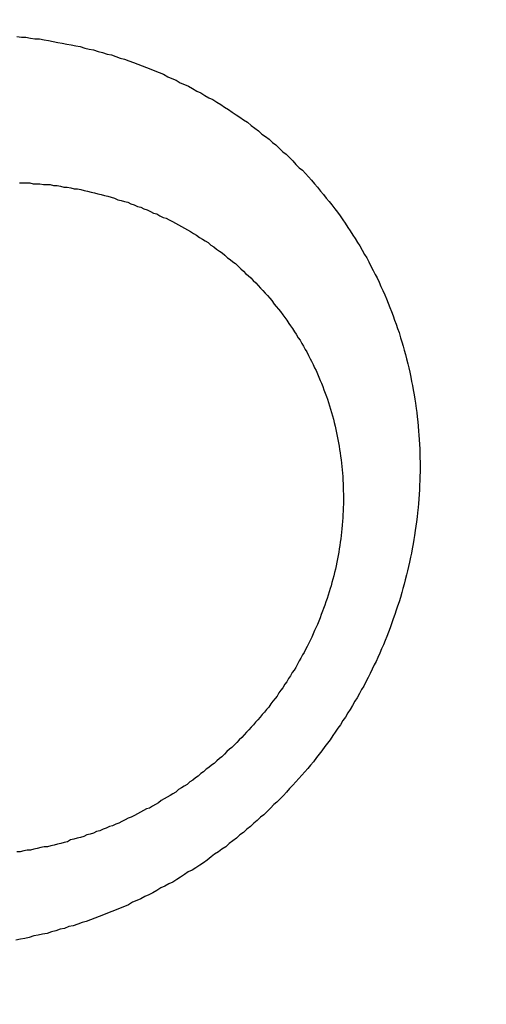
# Model space of a CAD drawing. Header units: millimetres. Extents: x -604189 to 881711, y -381903 to -7297.
# Tile 560 of 656: x -579671.14 to -579665.59, y -163290.89 to -163279.19. Entities that reach past the tile are written whole.
import ezdxf

# ---------------------------------------------------------------- set-up
doc = ezdxf.new("R2010")
doc.units = ezdxf.units.MM
doc.header["$LTSCALE"] = 100
doc.linetypes.add('0.5_0.5', pattern=[1, 0.5, -0.5])
doc.linetypes.add('ACAD_ISO04W100', pattern=[30.5, 24, -3, 0.5, -3])
doc.layers.get('Defpoints').update_dxf_attribs({"color": 30})
doc.layers.add('OPIS', color=7, linetype='Continuous')
doc.layers.add('strop osie', color=80, linetype='ACAD_ISO04W100', lineweight=5)
doc.styles.get("Standard").update_dxf_attribs({"font": 'romans.shx', "width": 0.5})
doc.dimstyles.new('1 50', dxfattribs={"dimtxt": 150, "dimasz": 80, "dimexe": 1, "dimexo": 1, "dimgap": 20, "dimtad": 1, "dimdec": 0, "dimlfac": 0.1, "dimtxsty": 'Standard', "dimblk": 'ARCHTICK', "dimcen": 200, "dimclrd": 2, "dimadec": 1, "dimazin": 0, "dimtfac": 1, "dimtdec": 0, "dimtmove": 0, "dimatfit": 3, "dimldrblk": 'ARCHTICK', "dimfxl": 120, "dimfxlon": 1, "dimtfill": 1, "dimarcsym": 0})

# ---------------------------------------------------------------- blocks, each defined once
blk = doc.blocks.new('_ArchTick')
at = {"layer": 'strop osie', "color": 0, "const_width": 0.15}
blk.add_lwpolyline([(-0.5, -0.5), (0.5, 0.5)], dxfattribs=at)
blk = doc.blocks.new('*D3294')
at = {"layer": 'Defpoints', "color": 0, "linetype": 'ByBlock', "lineweight": 5, "transparency": 16777216}
for p in [(-595783.126, -159420.303), (-593748.924, -159420.303), (-552118.935, -179940.303)]:
    blk.add_point(p, dxfattribs=at)
at = {"layer": 'OPIS', "color": 0, "linetype": 'Continuous', "lineweight": -2, "transparency": 16777216}
for p, q in [((-595723.126, -159420.303), (-595784.126, -159420.303)), ((-595723.126, -179940.303), (-595784.126, -179940.303))]:
    blk.add_line(p, q, dxfattribs=at)
at = {"layer": 'OPIS', "color": 2, "lineweight": -2, "transparency": 16777216}
blk.add_line((-595783.126, -179940.303), (-595783.126, -159420.303), dxfattribs=at)
at = {"layer": 'OPIS', "color": 2, "linetype": 'ByBlock', "lineweight": -2, "transparency": 16777216, "xscale": 80, "yscale": 80, "zscale": 80}
for p, rotation in [((-595783.126, -159420.303), 90), ((-595783.126, -179940.303), 270)]:
    blk.add_blockref('_ArchTick', p, dxfattribs=dict(at, rotation=rotation))
at = {"layer": 'OPIS', "color": 0, "linetype": 'ByBlock', "lineweight": 13, "transparency": 16777216, "insert": (-595878.126, -169680.303), "char_height": 150, "attachment_point": 5, "rotation": 90, "bg_fill": 3, "box_fill_scale": 1.1, "bg_fill_color": 256, "bg_fill_true_color": 13158600, "bg_fill_transparency": 0}
blk.add_mtext('2052', dxfattribs=at)

msp = doc.modelspace()

# ---------------------------------------------------------------- dimensions: what is measured, and where the dimension line sits
at = {"layer": 'OPIS', "color": 0, "linetype": 'ByBlock', "lineweight": 13}
dim = msp.add_linear_dim(base=(-595783.126, -159420.303), p1=(-552118.935, -179940.303), p2=(-593748.924, -159420.303), angle=90, dimstyle='1 50', override={"dimtmove": 1, "dimfxl": 60, "dimarcsym": 1}, dxfattribs=at)
dim.commit()
dim.dimension.update_dxf_attribs({"geometry": '*D3294', "text_midpoint": (-595878.126, -169680.303)})

# ---------------------------------------------------------------- next in the draw order: hatches: boundary and pattern name
at = {"layer": 'OPIS', "linetype": '0.5_0.5', "lineweight": 13}
h = msp.add_hatch(dxfattribs=at)
h.set_pattern_fill('ANSI37', color=0, scale=130)
h.set_pattern_definition([(45, (-597218.54, 256668.8), (-291.85832, 291.85832), []), (135, (-597218.54, 256668.8), (-291.85832, -291.85832), [])])
edge = h.paths.add_edge_path(flags=16)
edge.add_line((-570958.916, -168985.281), (-571058.916, -168985.281))
edge.add_line((-571058.916, -168985.281), (-572598.916, -168985.281))
edge.add_line((-572598.916, -168985.281), (-572598.915, -170470.3))
edge.add_line((-572598.915, -170470.3), (-570825.763, -170470.3))
edge.add_arc((-570508.916, -170339.099), 342.937, 180, 202.49364, ccw=False)
edge.add_arc((-570508.916, -170339.099), 342.937, 90, 180, ccw=False)
edge.add_line((-570508.916, -169996.163), (-570508.916, -169764.704))
edge.add_arc((-570058.916, -168985.281), 900, 180, 240, ccw=False)
edge = h.paths.add_edge_path(flags=17)
edge.add_line((-569358.915, -170085.281), (-569358.916, -168985.281))
edge.add_line((-569358.916, -168985.281), (-569358.917, -168985.281))
edge.add_line((-569358.917, -168985.281), (-569958.916, -168985.281))
edge.add_line((-569958.916, -168985.281), (-570058.916, -168985.281))
edge.add_line((-570058.916, -168985.281), (-570058.916, -168925.281))
edge.add_line((-570058.916, -168925.281), (-569958.916, -168925.281))
edge.add_line((-569958.916, -168925.281), (-569958.916, -168865.281))
edge.add_line((-569958.916, -168865.281), (-569358.916, -168865.281))
edge.add_line((-569358.916, -168865.281), (-569358.917, -166865.281))
edge.add_line((-569358.917, -166865.281), (-574098.917, -166865.286))
edge.add_line((-574098.917, -166865.286), (-574098.914, -171970.3))
edge.add_line((-574098.914, -171970.3), (-572608.913, -171970.3))
edge.add_line((-572608.913, -171970.3), (-571504.913, -170590.3))
edge.add_line((-571504.913, -170590.3), (-572718.915, -170590.3))
edge.add_line((-572718.915, -170590.3), (-572718.916, -168865.281))
edge.add_line((-572718.916, -168865.281), (-571058.916, -168865.281))
edge.add_line((-571058.916, -168865.281), (-571058.916, -168925.281))
edge.add_line((-571058.916, -168925.281), (-570958.916, -168925.281))
edge.add_line((-570958.916, -168925.281), (-570958.916, -168985.281))
edge.add_arc((-570058.916, -168985.281), 900, 180, 240)
edge.add_line((-570508.916, -169764.704), (-570508.916, -169996.163))
edge.add_arc((-570508.916, -170339.099), 342.937, 0, 90, ccw=False)
edge.add_arc((-570508.916, -170339.099), 342.937, 208.97989, 360, ccw=False)
edge.add_line((-570808.913, -170505.253), (-570808.913, -171171.086))
edge.add_arc((-570808.913, -171220.3), 49.214, 0, 90, ccw=False)
edge.add_arc((-570808.913, -171220.3), 49.214, 270, 360, ccw=False)
edge.add_line((-570808.913, -171269.514), (-570808.913, -171970.3))
edge.add_line((-570808.913, -171970.3), (-569358.914, -171970.3))
edge.add_line((-569358.914, -171970.3), (-569358.915, -170085.281))
h.paths.add_polyline_path([(-561118.924, -159870.303), (-590334.655, -159870.303), (-590334.655, -161470.303), (-562318.924, -161470.303), (-562318.924, -172095.292), (-561118.924, -172095.291), (-561118.924, -168350.303), (-552073.919, -168350.303), (-552073.92, -167150.303), (-561118.924, -167150.303)])
h.paths.add_polyline_path([(-572856.927, -169813.68), (-569451.07, -169813.68), (-569451.07, -169408.68), (-572856.927, -169408.68)], flags=16)
at = {"layer": 'OPIS', "linetype": 'ByBlock', "lineweight": 15}
h = msp.add_hatch(dxfattribs=at)
h.set_pattern_fill('ANSI37', color=0, scale=80, angle=45)
h.set_pattern_definition([(90, (-298582.96, 32475.8), (-254, 0), []), (180, (-298582.96, 32475.8), (-3e-14, -254), [])])
edge = h.paths.add_edge_path()
edge.add_arc((-579589.086, -167378.931), 50, 0, 90)
edge.add_line((-579589.086, -167328.931), (-579794.086, -167328.93))
edge.add_arc((-579794.086, -167378.93), 50, 89.9996, 180)
edge.add_line((-579844.086, -167378.93), (-579844.086, -167822.93))
edge.add_arc((-579794.086, -167822.93), 50, 180, 270)
edge.add_line((-579794.086, -167872.93), (-579589.085, -167872.931))
edge.add_arc((-579589.086, -167822.931), 50, 270.0014, 360)
edge.add_line((-579539.086, -167822.931), (-579539.086, -167378.931))
edge = h.paths.add_edge_path()
edge.add_arc((-579589.086, -167378.931), 50, 0, 90)
edge.add_line((-579589.086, -167328.931), (-579794.086, -167328.93))
edge.add_arc((-579794.086, -167378.93), 50, 89.9996, 180)
edge.add_line((-579844.086, -167378.93), (-579844.086, -167822.93))
edge.add_arc((-579794.086, -167822.93), 50, 180, 270)
edge.add_line((-579794.086, -167872.93), (-579589.085, -167872.931))
edge.add_arc((-579589.086, -167822.931), 50, 270.0014, 360)
edge.add_line((-579539.086, -167822.931), (-579539.086, -167378.931))
edge = h.paths.add_edge_path()
edge.add_line((-579899.087, -167300.93), (-579424.086, -167300.93))
edge.add_line((-579424.086, -167300.93), (-579424.086, -167900.93))
edge.add_line((-579424.086, -167900.93), (-579898.789, -167900.93))
edge.add_arc((-579899.086, -167892.935), 8, 180, 272.1285, ccw=False)
edge.add_line((-579907.086, -167892.935), (-579907.086, -167308.93))
edge.add_arc((-579899.086, -167308.93), 8, 90.0036, 180, ccw=False)
h.paths.add_polyline_path([(-581519.932, -164217.829), (-581520.004, -164223.092), (-581520.079, -164228.355), (-581520.156, -164233.617), (-581520.235, -164238.88), (-581520.318, -164244.143), (-581520.402, -164249.406), (-581520.489, -164254.669), (-581520.579, -164259.931), (-581520.671, -164265.194), (-581520.766, -164270.457), (-581520.863, -164275.719), (-581520.962, -164280.982), (-581521.064, -164286.244), (-581521.169, -164291.506), (-581521.276, -164296.769), (-581521.386, -164302.031), (-581521.498, -164307.293), (-581521.613, -164312.556), (-581521.73, -164317.818), (-581521.85, -164323.08), (-581521.972, -164328.342), (-581522.097, -164333.604), (-581522.225, -164338.866), (-581522.355, -164344.127), (-581522.488, -164349.389), (-581522.623, -164354.651), (-581522.76, -164359.913), (-581522.901, -164365.174), (-581523.043, -164370.436), (-581523.189, -164375.697), (-581523.337, -164380.958), (-581523.487, -164386.22), (-581523.64, -164391.481), (-581523.795, -164396.742), (-581523.953, -164402.003), (-581874.489, -164402.003), (-581874.664, -164396.198), (-581874.835, -164390.392), (-581875.003, -164384.587), (-581875.168, -164378.781), (-581875.329, -164372.976), (-581875.488, -164367.17), (-581875.643, -164361.364), (-581875.796, -164355.558), (-581875.945, -164349.752), (-581876.092, -164343.946), (-581876.235, -164338.14), (-581876.375, -164332.334), (-581876.512, -164326.527), (-581876.646, -164320.721), (-581876.777, -164314.914), (-581876.904, -164309.108), (-581877.029, -164303.301), (-581877.151, -164297.495), (-581877.269, -164291.688), (-581877.385, -164285.881), (-581877.497, -164280.074), (-581877.606, -164274.267), (-581877.713, -164268.461), (-581877.816, -164262.653), (-581877.916, -164256.846), (-581878.014, -164251.039), (-581878.108, -164245.232), (-581878.199, -164239.425), (-581878.287, -164233.618), (-581878.372, -164227.81), (-581878.454, -164222.003), (-581878.533, -164216.196), (-581878.609, -164210.388), (-581878.682, -164204.581), (-581878.751, -164198.773), (-581878.818, -164192.966), (-581878.881, -164187.158), (-581878.941, -164181.35), (-581878.997, -164175.543), (-581879.051, -164169.735), (-581879.101, -164163.927), (-581879.147, -164158.12), (-581879.191, -164152.312), (-581879.231, -164146.504), (-581879.267, -164140.696), (-581879.301, -164134.888), (-581879.332, -164129.081), (-581879.361, -164123.273), (-581879.388, -164117.465), (-581879.413, -164111.657), (-581879.437, -164105.849), (-581879.459, -164100.041), (-581879.475, -164094.233), (-581879.48, -164088.425), (-581879.472, -164082.617), (-581879.448, -164076.809), (-581879.406, -164071.002), (-581879.347, -164065.194), (-581879.269, -164059.387), (-581879.171, -164053.58), (-581879.054, -164047.773), (-581878.917, -164041.967), (-581878.759, -164036.161), (-581878.581, -164030.356), (-581878.381, -164024.551), (-581878.159, -164018.747), (-581877.914, -164012.944), (-581877.642, -164007.143), (-581877.341, -164001.342), (-581877.009, -163995.544), (-581876.642, -163989.748), (-581876.238, -163983.954), (-581875.795, -163978.163), (-581875.304, -163972.376), (-581874.753, -163966.594), (-581874.129, -163960.82), (-581873.419, -163955.056), (-581872.605, -163949.306), (-581871.67, -163943.574), (-581870.596, -163937.865), (-581869.362, -163932.188), (-581867.941, -163926.557), (-581866.302, -163920.987), (-581864.416, -163915.495), (-581862.246, -163910.11), (-581859.744, -163904.869), (-581856.869, -163899.824), (-581853.582, -163895.036), (-581849.851, -163890.591), (-581845.671, -163886.563), (-581841.105, -163882.977), (-581836.224, -163879.833), (-581831.097, -163877.106), (-581825.784, -163874.761), (-581820.336, -163872.759), (-581814.785, -163871.064), (-581809.154, -163869.636), (-581803.468, -163868.44), (-581797.747, -163867.44), (-581792, -163866.603), (-581786.235, -163865.9), (-581780.458, -163865.297), (-581774.674, -163864.778), (-581768.884, -163864.334), (-581763.088, -163863.958), (-581757.289, -163863.646), (-581751.486, -163863.39), (-581745.681, -163863.186), (-581739.874, -163863.026), (-581734.068, -163862.906), (-581728.26, -163862.819), (-581722.453, -163862.761), (-581716.645, -163862.725), (-581710.837, -163862.707), (-581705.029, -163862.7), (-581699.221, -163862.698), (-581693.958, -163862.699), (-581688.694, -163862.704), (-581683.431, -163862.718), (-581678.167, -163862.744), (-581672.904, -163862.788), (-581667.641, -163862.852), (-581662.379, -163862.942), (-581657.117, -163863.062), (-581651.856, -163863.215), (-581646.596, -163863.407), (-581641.337, -163863.64), (-581636.081, -163863.919), (-581630.828, -163864.249), (-581625.579, -163864.634), (-581620.334, -163865.078), (-581615.096, -163865.587), (-581609.864, -163866.17), (-581604.645, -163866.847), (-581599.442, -163867.642), (-581594.263, -163868.578), (-581589.115, -163869.676), (-581584.013, -163870.965), (-581578.971, -163872.474), (-581574.009, -163874.23), (-581569.153, -163876.259), (-581564.436, -163878.591), (-581559.896, -163881.253), (-581555.585, -163884.268), (-581551.554, -163887.652), (-581547.857, -163891.394), (-581544.534, -163895.471), (-581541.574, -163899.824), (-581538.952, -163904.387), (-581536.64, -163909.114), (-581534.606, -163913.968), (-581532.817, -163918.918), (-581531.241, -163923.939), (-581529.854, -163929.016), (-581528.636, -163934.137), (-581527.564, -163939.29), (-581526.619, -163944.467), (-581525.784, -163949.663), (-581525.048, -163954.875), (-581524.397, -163960.099), (-581523.818, -163965.33), (-581523.302, -163970.568), (-581522.84, -163975.811), (-581522.421, -163981.058), (-581522.037, -163986.308), (-581521.685, -163991.559), (-581521.363, -163996.813), (-581521.067, -164002.068), (-581520.796, -164007.324), (-581520.549, -164012.582), (-581520.322, -164017.84), (-581520.116, -164023.1), (-581519.928, -164028.36), (-581519.759, -164033.621), (-581519.607, -164038.882), (-581519.472, -164044.144), (-581519.354, -164049.406), (-581519.252, -164054.668), (-581519.166, -164059.931), (-581519.096, -164065.194), (-581519.041, -164070.457), (-581519.001, -164075.72), (-581518.976, -164080.984), (-581518.964, -164086.247), (-581518.964, -164091.51), (-581518.974, -164096.774), (-581518.991, -164102.037), (-581519.012, -164107.301), (-581519.034, -164112.564), (-581519.057, -164117.828), (-581519.081, -164123.091), (-581519.107, -164128.354), (-581519.135, -164133.618), (-581519.165, -164138.881), (-581519.197, -164144.144), (-581519.232, -164149.408), (-581519.269, -164154.671), (-581519.31, -164159.934), (-581519.353, -164165.198), (-581519.399, -164170.461), (-581519.447, -164175.724), (-581519.498, -164180.987), (-581519.552, -164186.25), (-581519.609, -164191.513), (-581519.668, -164196.777), (-581519.73, -164202.04), (-581519.795, -164207.303), (-581519.862, -164212.566)])
h.paths.add_polyline_path([(-582118.924, -164407.051), (-579418.924, -164407.051), (-579418.924, -162910.783), (-582118.924, -162910.783)])
h.paths.add_polyline_path([(-581950.717, -164839.225), (-581944.91, -164839.127), (-581939.103, -164839.033), (-581933.295, -164838.942), (-581927.488, -164838.854), (-581921.681, -164838.769), (-581915.873, -164838.687), (-581910.066, -164838.608), (-581904.259, -164838.532), (-581898.451, -164838.459), (-581892.644, -164838.39), (-581886.836, -164838.323), (-581881.028, -164838.26), (-581875.221, -164838.2), (-581869.413, -164838.144), (-581863.605, -164838.09), (-581857.798, -164838.04), (-581851.99, -164837.994), (-581846.182, -164837.95), (-581840.374, -164837.91), (-581834.567, -164837.874), (-581828.759, -164837.84), (-581822.951, -164837.809), (-581817.143, -164837.78), (-581811.335, -164837.753), (-581805.527, -164837.728), (-581799.719, -164837.704), (-581793.912, -164837.682), (-581788.104, -164837.666), (-581782.296, -164837.661), (-581776.488, -164837.669), (-581770.68, -164837.693), (-581764.872, -164837.735), (-581759.065, -164837.794), (-581753.257, -164837.872), (-581747.45, -164837.97), (-581741.643, -164838.087), (-581735.837, -164838.224), (-581730.031, -164838.382), (-581724.226, -164838.56), (-581718.422, -164838.76), (-581712.618, -164838.982), (-581706.815, -164839.227), (-581701.013, -164839.499), (-581695.213, -164839.8), (-581689.415, -164840.132), (-581683.618, -164840.499), (-581677.825, -164840.903), (-581672.034, -164841.346), (-581666.246, -164841.837), (-581660.465, -164842.388), (-581654.691, -164843.012), (-581648.927, -164843.722), (-581643.176, -164844.536), (-581637.444, -164845.471), (-581631.736, -164846.545), (-581626.059, -164847.779), (-581620.428, -164849.2), (-581614.858, -164850.839), (-581609.366, -164852.725), (-581603.98, -164854.895), (-581598.739, -164857.397), (-581593.694, -164860.272), (-581588.906, -164863.559), (-581584.462, -164867.29), (-581580.433, -164871.47), (-581576.847, -164876.036), (-581573.704, -164880.917), (-581570.976, -164886.044), (-581568.631, -164891.357), (-581566.63, -164896.805), (-581564.934, -164902.356), (-581563.507, -164907.987), (-581562.31, -164913.673), (-581561.31, -164919.394), (-581560.474, -164925.141), (-581559.77, -164930.906), (-581559.168, -164936.683), (-581558.648, -164942.467), (-581558.204, -164948.257), (-581557.829, -164954.053), (-581557.516, -164959.852), (-581557.261, -164965.655), (-581557.056, -164971.46), (-581556.897, -164977.267), (-581556.776, -164983.073), (-581556.69, -164988.881), (-581556.631, -164994.688), (-581556.596, -165000.496), (-581556.577, -165006.304), (-581556.57, -165012.112), (-581556.569, -165017.92), (-581556.57, -165023.183), (-581556.575, -165028.447), (-581556.588, -165033.71), (-581556.615, -165038.974), (-581556.658, -165044.237), (-581556.723, -165049.5), (-581556.813, -165054.762), (-581556.932, -165060.024), (-581557.086, -165065.285), (-581557.277, -165070.545), (-581557.51, -165075.804), (-581557.79, -165081.06), (-581558.119, -165086.313), (-581558.504, -165091.562), (-581558.949, -165096.807), (-581559.458, -165102.045), (-581560.04, -165107.276), (-581560.717, -165112.496), (-581561.513, -165117.699), (-581562.448, -165122.878), (-581563.547, -165128.026), (-581564.836, -165133.128), (-581566.345, -165138.17), (-581568.1, -165143.132), (-581570.129, -165147.988), (-581572.461, -165152.705), (-581575.123, -165157.245), (-581578.139, -165161.556), (-581581.522, -165165.587), (-581585.265, -165169.284), (-581589.342, -165172.607), (-581593.694, -165175.567), (-581598.257, -165178.189), (-581602.985, -165180.501), (-581607.838, -165182.535), (-581612.788, -165184.324), (-581617.81, -165185.9), (-581622.887, -165187.287), (-581628.007, -165188.505), (-581633.16, -165189.577), (-581638.337, -165190.522), (-581643.534, -165191.357), (-581648.746, -165192.093), (-581653.969, -165192.744), (-581659.201, -165193.323), (-581664.439, -165193.839), (-581669.682, -165194.301), (-581674.929, -165194.72), (-581680.178, -165195.104), (-581685.43, -165195.456), (-581690.683, -165195.778), (-581695.938, -165196.074), (-581701.195, -165196.345), (-581706.452, -165196.592), (-581711.711, -165196.819), (-581716.97, -165197.025), (-581722.23, -165197.213), (-581727.491, -165197.382), (-581732.752, -165197.534), (-581738.014, -165197.669), (-581743.276, -165197.787), (-581748.539, -165197.889), (-581753.801, -165197.975), (-581759.064, -165198.045), (-581764.327, -165198.1), (-581769.591, -165198.14), (-581774.854, -165198.165), (-581780.118, -165198.177), (-581785.381, -165198.177), (-581790.644, -165198.167), (-581795.908, -165198.15), (-581801.171, -165198.129), (-581806.435, -165198.107), (-581811.698, -165198.084), (-581816.961, -165198.06), (-581822.225, -165198.034), (-581827.488, -165198.006), (-581832.752, -165197.976), (-581838.015, -165197.944), (-581843.278, -165197.909), (-581848.541, -165197.872), (-581853.805, -165197.831), (-581859.068, -165197.788), (-581864.331, -165197.742), (-581869.594, -165197.694), (-581874.858, -165197.643), (-581880.121, -165197.589), (-581885.384, -165197.532), (-581890.647, -165197.473), (-581895.91, -165197.411), (-581901.173, -165197.346), (-581906.436, -165197.279), (-581911.699, -165197.209), (-581916.962, -165197.137), (-581922.225, -165197.062), (-581927.488, -165196.985), (-581932.751, -165196.906), (-581938.014, -165196.823), (-581943.276, -165196.739), (-581948.539, -165196.652), (-581953.802, -165196.562), (-581959.064, -165196.47), (-581964.327, -165196.375), (-581969.59, -165196.278), (-581974.852, -165196.179), (-581980.115, -165196.077), (-581985.377, -165195.972), (-581990.639, -165195.865), (-581995.902, -165195.755), (-582001.164, -165195.643), (-582006.426, -165195.528), (-582011.688, -165195.411), (-582016.95, -165195.291), (-582022.212, -165195.169), (-582027.474, -165195.044), (-582032.736, -165194.916), (-582037.998, -165194.786), (-582043.26, -165194.653), (-582048.521, -165194.518), (-582053.783, -165194.381), (-582059.045, -165194.24), (-582064.306, -165194.098), (-582069.568, -165193.952), (-582074.829, -165193.804), (-582080.09, -165193.654), (-582085.351, -165193.501), (-582090.613, -165193.346), (-582095.874, -165193.188), (-582095.874, -164842.652), (-582090.068, -164842.477), (-582084.263, -164842.306), (-582078.457, -164842.138), (-582072.652, -164841.973), (-582066.846, -164841.812), (-582061.04, -164841.653), (-582055.235, -164841.498), (-582049.429, -164841.345), (-582043.623, -164841.196), (-582037.817, -164841.049), (-582032.01, -164840.906), (-582026.204, -164840.766), (-582020.398, -164840.629), (-582014.591, -164840.495), (-582008.785, -164840.364), (-582002.978, -164840.237), (-581997.172, -164840.112), (-581991.365, -164839.99), (-581985.558, -164839.872), (-581979.752, -164839.756), (-581973.945, -164839.644), (-581968.138, -164839.535), (-581962.331, -164839.428), (-581956.524, -164839.325)])
edge = h.paths.add_edge_path()
edge.add_arc((-581748.924, -162268.543), 50, 0, 90.0004)
edge.add_line((-581748.924, -162218.543), (-581953.924, -162218.545))
edge.add_arc((-581953.924, -162268.545), 50, 90.0009, 180)
edge.add_line((-582003.924, -162268.545), (-582003.924, -162712.545))
edge.add_arc((-581953.924, -162712.545), 50, 180, 270.0022)
edge.add_line((-581953.922, -162762.545), (-581748.923, -162762.543))
edge.add_arc((-581748.924, -162712.543), 50, 270.0009, 360)
edge.add_line((-581698.924, -162712.543), (-581698.924, -162268.543))
edge = h.paths.add_edge_path()
edge.add_arc((-581748.924, -161668.543), 50, 0, 90.0004)
edge.add_line((-581748.924, -161618.543), (-581953.924, -161618.545))
edge.add_arc((-581953.924, -161668.545), 50, 90.0009, 180)
edge.add_line((-582003.924, -161668.545), (-582003.924, -162112.545))
edge.add_arc((-581953.924, -162112.545), 50, 180, 270.0022)
edge.add_line((-581953.922, -162162.545), (-581748.923, -162162.543))
edge.add_arc((-581748.924, -162112.543), 50, 270.0009, 360)
edge.add_line((-581698.924, -162112.543), (-581698.924, -161668.543))
h.paths.add_polyline_path([(-582118.924, -162790.543), (-579418.924, -162790.543), (-579418.924, -161590.543), (-582118.924, -161590.543)])
edge = h.paths.add_edge_path()
edge.add_arc((-579794.086, -168270.003), 50, 89.9996, 180)
edge.add_line((-579844.086, -168270.003), (-579844.086, -168714.003))
edge.add_arc((-579794.086, -168714.003), 50, 180, 270)
edge.add_line((-579794.086, -168764.003), (-579589.085, -168764.004))
edge.add_arc((-579589.086, -168714.004), 50, 270.0014, 360)
edge.add_line((-579539.086, -168714.004), (-579539.086, -168270.004))
edge.add_arc((-579589.086, -168270.004), 50, 0, 90)
edge.add_line((-579589.086, -168220.004), (-579794.086, -168220.003))
edge = h.paths.add_edge_path()
edge.add_arc((-579589.086, -169161.078), 50, 0, 90)
edge.add_line((-579589.086, -169111.078), (-579794.086, -169111.076))
edge.add_arc((-579794.086, -169161.076), 50, 89.9996, 180)
edge.add_line((-579844.086, -169161.076), (-579844.086, -169605.076))
edge.add_arc((-579794.086, -169605.076), 50, 180, 270)
edge.add_line((-579794.086, -169655.076), (-579589.085, -169655.078))
edge.add_arc((-579589.086, -169605.078), 50, 270.0014, 360)
edge.add_line((-579539.086, -169605.078), (-579539.086, -169161.078))
edge = h.paths.add_edge_path()
edge.add_arc((-579794.086, -170052.15), 50, 89.9996, 180)
edge.add_line((-579844.086, -170052.15), (-579844.086, -170496.15))
edge.add_arc((-579794.086, -170496.15), 50, 180, 270)
edge.add_line((-579794.086, -170546.15), (-579589.085, -170546.151))
edge.add_arc((-579589.086, -170496.151), 50, 270.0014, 360)
edge.add_line((-579539.086, -170496.151), (-579539.086, -170052.151))
edge.add_arc((-579589.086, -170052.151), 50, 0, 90)
edge.add_line((-579589.086, -170002.151), (-579794.086, -170002.15))
edge = h.paths.add_edge_path()
edge.add_arc((-579794.086, -170943.223), 50, 89.9996, 180)
edge.add_line((-579844.086, -170943.223), (-579844.086, -171387.223))
edge.add_arc((-579794.086, -171387.223), 50, 180, 270)
edge.add_line((-579794.086, -171437.223), (-579589.085, -171437.224))
edge.add_arc((-579589.086, -171387.224), 50, 270.0014, 360)
edge.add_line((-579539.086, -171387.224), (-579539.086, -170943.224))
edge.add_arc((-579589.086, -170943.224), 50, 0, 90)
edge.add_line((-579589.086, -170893.224), (-579794.086, -170893.223))
h.paths.add_polyline_path([(-579418.924, -164527.291), (-582118.924, -164527.291), (-582118.924, -171970.3), (-579418.924, -171970.3)])

# ---------------------------------------------------------------- next in the draw order: linework, layer by layer
at = {"color": 0}
for points in [[(-579671.172, -163279.386, 0), (-579671.118, -163279.396, 0), (-579671.064, -163279.396, 0), (-579671.011, -163279.406, 0), (-579670.957, -163279.416, 0), (-579670.903, -163279.416, 0), (-579670.849, -163279.426, 0), (-579670.795, -163279.436, 0), (-579670.741, -163279.446, 0), (-579670.687, -163279.456, 0), (-579670.634, -163279.466, 0), (-579670.58, -163279.476, 0), (-579670.526, -163279.486, 0), (-579670.473, -163279.496, 0), (-579670.42, -163279.506, 0), (-579670.366, -163279.526, 0), (-579670.313, -163279.536, 0), (-579670.26, -163279.546, 0), (-579670.207, -163279.566, 0), (-579670.154, -163279.576, 0), (-579670.101, -163279.596, 0), (-579670.049, -163279.606, 0), (-579669.996, -163279.626, 0), (-579669.944, -163279.646, 0), (-579669.892, -163279.656, 0), (-579669.84, -163279.676, 0), (-579669.788, -163279.696, 0), (-579669.736, -163279.716, 0), (-579669.685, -163279.736, 0), (-579669.633, -163279.756, 0), (-579669.582, -163279.776, 0), (-579669.531, -163279.796, 0), (-579669.481, -163279.816, 0), (-579669.43, -163279.836, 0), (-579669.38, -163279.866, 0), (-579669.33, -163279.886, 0), (-579669.28, -163279.906, 0), (-579669.231, -163279.936, 0), (-579669.181, -163279.956, 0), (-579669.132, -163279.976, 0), (-579669.084, -163280.006, 0), (-579669.035, -163280.036, 0), (-579668.987, -163280.056, 0), (-579668.939, -163280.086, 0), (-579668.891, -163280.116, 0), (-579668.844, -163280.136, 0), (-579668.797, -163280.166, 0), (-579668.75, -163280.196, 0), (-579668.704, -163280.226, 0), (-579668.658, -163280.256, 0), (-579668.612, -163280.286, 0), (-579668.567, -163280.316, 0), (-579668.522, -163280.346, 0), (-579668.478, -163280.376, 0), (-579668.433, -163280.406, 0), (-579668.389, -163280.446, 0), (-579668.346, -163280.476, 0), (-579668.303, -163280.506, 0), (-579668.26, -163280.546, 0), (-579668.218, -163280.576, 0), (-579668.176, -163280.606, 0), (-579668.135, -163280.646, 0), (-579668.094, -163280.676, 0), (-579668.053, -163280.716, 0), (-579668.013, -163280.756, 0), (-579667.973, -163280.786, 0), (-579667.934, -163280.826, 0), (-579667.895, -163280.866, 0), (-579667.856, -163280.906, 0), (-579667.818, -163280.946, 0), (-579667.78, -163280.976, 0), (-579667.743, -163281.016, 0), (-579667.707, -163281.056, 0), (-579667.67, -163281.096, 0), (-579667.634, -163281.136, 0), (-579667.599, -163281.176, 0), (-579667.564, -163281.226, 0), (-579667.53, -163281.266, 0), (-579667.496, -163281.306, 0), (-579667.462, -163281.346, 0), (-579667.429, -163281.386, 0), (-579667.396, -163281.436, 0), (-579667.364, -163281.476, 0), (-579667.332, -163281.516, 0), (-579667.301, -163281.566, 0), (-579667.271, -163281.606, 0), (-579667.24, -163281.656, 0), (-579667.211, -163281.696, 0), (-579667.181, -163281.746, 0), (-579667.153, -163281.786, 0), (-579667.124, -163281.836, 0), (-579667.096, -163281.876, 0), (-579667.069, -163281.926, 0), (-579667.042, -163281.976, 0), (-579667.016, -163282.016, 0), (-579666.99, -163282.066, 0), (-579666.965, -163282.116, 0), (-579666.94, -163282.166, 0), (-579666.916, -163282.216, 0), (-579666.892, -163282.256, 0), (-579666.869, -163282.306, 0), (-579666.846, -163282.356, 0), (-579666.824, -163282.406, 0), (-579666.802, -163282.456, 0), (-579666.781, -163282.506, 0), (-579666.761, -163282.556, 0), (-579666.741, -163282.606, 0), (-579666.721, -163282.656, 0), (-579666.702, -163282.706, 0), (-579666.684, -163282.756, 0), (-579666.666, -163282.806, 0), (-579666.648, -163282.856, 0), (-579666.631, -163282.906, 0), (-579666.615, -163282.966, 0), (-579666.599, -163283.016, 0), (-579666.584, -163283.066, 0), (-579666.569, -163283.116, 0), (-579666.555, -163283.166, 0), (-579666.542, -163283.216, 0), (-579666.528, -163283.276, 0), (-579666.516, -163283.326, 0), (-579666.504, -163283.376, 0), (-579666.492, -163283.436, 0), (-579666.482, -163283.486, 0), (-579666.471, -163283.536, 0), (-579666.462, -163283.586, 0), (-579666.452, -163283.646, 0), (-579666.444, -163283.696, 0), (-579666.436, -163283.746, 0), (-579666.428, -163283.806, 0), (-579666.421, -163283.856, 0), (-579666.415, -163283.906, 0), (-579666.409, -163283.966, 0), (-579666.404, -163284.016, 0), (-579666.399, -163284.076, 0), (-579666.395, -163284.126, 0), (-579666.391, -163284.176, 0), (-579666.388, -163284.236, 0), (-579666.386, -163284.286, 0), (-579666.384, -163284.346, 0), (-579666.383, -163284.396, 0), (-579666.382, -163284.446, 0), (-579666.382, -163284.506, 0), (-579666.382, -163284.556, 0), (-579666.383, -163284.616, 0), (-579666.385, -163284.666, 0), (-579666.387, -163284.716, 0), (-579666.39, -163284.776, 0), (-579666.393, -163284.826, 0), (-579666.397, -163284.886, 0), (-579666.401, -163284.936, 0), (-579666.406, -163284.986, 0), (-579666.411, -163285.046, 0), (-579666.417, -163285.096, 0), (-579666.424, -163285.156, 0), (-579666.431, -163285.206, 0), (-579666.439, -163285.256, 0), (-579666.447, -163285.316, 0), (-579666.455, -163285.366, 0), (-579666.465, -163285.416, 0), (-579666.474, -163285.476, 0), (-579666.485, -163285.526, 0), (-579666.495, -163285.576, 0), (-579666.507, -163285.636, 0), (-579666.518, -163285.686, 0), (-579666.531, -163285.736, 0), (-579666.544, -163285.786, 0), (-579666.557, -163285.846, 0), (-579666.571, -163285.896, 0), (-579666.585, -163285.946, 0), (-579666.6, -163285.996, 0), (-579666.615, -163286.056, 0), (-579666.631, -163286.106, 0), (-579666.648, -163286.156, 0), (-579666.664, -163286.206, 0), (-579666.682, -163286.256, 0), (-579666.7, -163286.306, 0), (-579666.718, -163286.356, 0), (-579666.737, -163286.416, 0), (-579666.756, -163286.466, 0), (-579666.776, -163286.516, 0), (-579666.796, -163286.566, 0), (-579666.817, -163286.616, 0), (-579666.838, -163286.666, 0), (-579666.86, -163286.716, 0), (-579666.882, -163286.766, 0), (-579666.905, -163286.816, 0), (-579666.928, -163286.856, 0), (-579666.951, -163286.906, 0), (-579666.975, -163286.956, 0), (-579667, -163287.006, 0), (-579667.025, -163287.056, 0), (-579667.05, -163287.106, 0), (-579667.076, -163287.146, 0), (-579667.102, -163287.196, 0), (-579667.129, -163287.246, 0), (-579667.156, -163287.286, 0), (-579667.184, -163287.336, 0), (-579667.212, -163287.386, 0), (-579667.24, -163287.426, 0), (-579667.269, -163287.476, 0), (-579667.299, -163287.516, 0), (-579667.328, -163287.566, 0), (-579667.358, -163287.606, 0), (-579667.389, -163287.656, 0), (-579667.42, -163287.696, 0), (-579667.451, -163287.746, 0), (-579667.483, -163287.786, 0), (-579667.515, -163287.826, 0), (-579667.548, -163287.876, 0), (-579667.581, -163287.916, 0), (-579667.614, -163287.956, 0), (-579667.648, -163288.006, 0), (-579667.682, -163288.046, 0), (-579667.717, -163288.086, 0), (-579667.752, -163288.126, 0), (-579667.787, -163288.166, 0), (-579667.822, -163288.206, 0), (-579667.858, -163288.246, 0), (-579667.895, -163288.286, 0), (-579667.931, -163288.326, 0), (-579667.968, -163288.366, 0), (-579668.006, -163288.406, 0), (-579668.044, -163288.446, 0), (-579668.082, -163288.486, 0), (-579668.12, -163288.516, 0), (-579668.159, -163288.556, 0), (-579668.198, -163288.596, 0), (-579668.237, -163288.636, 0), (-579668.277, -163288.666, 0), (-579668.317, -163288.706, 0), (-579668.357, -163288.736, 0), (-579668.398, -163288.776, 0), (-579668.439, -163288.806, 0), (-579668.48, -163288.846, 0), (-579668.522, -163288.876, 0), (-579668.564, -163288.916, 0), (-579668.606, -163288.946, 0), (-579668.649, -163288.976, 0), (-579668.691, -163289.016, 0), (-579668.735, -163289.046, 0), (-579668.778, -163289.076, 0), (-579668.822, -163289.106, 0), (-579668.865, -163289.136, 0), (-579668.91, -163289.176, 0), (-579668.954, -163289.206, 0), (-579668.999, -163289.236, 0), (-579669.044, -163289.266, 0), (-579669.089, -163289.296, 0), (-579669.135, -163289.316, 0), (-579669.18, -163289.346, 0), (-579669.226, -163289.376, 0), (-579669.273, -163289.406, 0), (-579669.319, -163289.436, 0), (-579669.366, -163289.456, 0), (-579669.413, -163289.486, 0), (-579669.46, -163289.506, 0), (-579669.508, -163289.536, 0), (-579669.555, -163289.566, 0), (-579669.603, -163289.586, 0), (-579669.651, -163289.606, 0), (-579669.7, -163289.636, 0), (-579669.748, -163289.656, 0), (-579669.797, -163289.676, 0), (-579669.846, -163289.706, 0), (-579669.895, -163289.726, 0), (-579669.945, -163289.746, 0), (-579669.994, -163289.766, 0), (-579670.044, -163289.786, 0), (-579670.094, -163289.806, 0), (-579670.144, -163289.826, 0), (-579670.195, -163289.846, 0), (-579670.245, -163289.866, 0), (-579670.296, -163289.886, 0), (-579670.347, -163289.906, 0), (-579670.398, -163289.916, 0), (-579670.449, -163289.936, 0), (-579670.501, -163289.956, 0), (-579670.553, -163289.966, 0), (-579670.604, -163289.986, 0), (-579670.656, -163289.996, 0), (-579670.708, -163290.016, 0), (-579670.761, -163290.026, 0), (-579670.813, -163290.046, 0), (-579670.866, -163290.056, 0), (-579670.918, -163290.066, 0), (-579670.971, -163290.076, 0), (-579671.024, -163290.096, 0), (-579671.077, -163290.106, 0), (-579671.13, -163290.116, 0), (-579671.184, -163290.126, 0)], [(-579671.141, -163281.126, 0), (-579671.1, -163281.126, 0), (-579671.06, -163281.126, 0), (-579671.019, -163281.126, 0), (-579670.979, -163281.136, 0), (-579670.938, -163281.136, 0), (-579670.897, -163281.136, 0), (-579670.857, -163281.146, 0), (-579670.816, -163281.146, 0), (-579670.775, -163281.146, 0), (-579670.735, -163281.156, 0), (-579670.694, -163281.156, 0), (-579670.654, -163281.166, 0), (-579670.613, -163281.176, 0), (-579670.573, -163281.176, 0), (-579670.532, -163281.186, 0), (-579670.492, -163281.196, 0), (-579670.451, -163281.196, 0), (-579670.411, -163281.206, 0), (-579670.371, -163281.216, 0), (-579670.331, -163281.226, 0), (-579670.29, -163281.236, 0), (-579670.25, -163281.246, 0), (-579670.21, -163281.256, 0), (-579670.171, -163281.266, 0), (-579670.131, -163281.276, 0), (-579670.091, -163281.286, 0), (-579670.051, -163281.296, 0), (-579670.012, -163281.306, 0), (-579669.973, -163281.326, 0), (-579669.933, -163281.336, 0), (-579669.894, -163281.346, 0), (-579669.855, -163281.356, 0), (-579669.816, -163281.376, 0), (-579669.777, -163281.386, 0), (-579669.739, -163281.406, 0), (-579669.7, -163281.416, 0), (-579669.662, -163281.436, 0), (-579669.624, -163281.446, 0), (-579669.586, -163281.466, 0), (-579669.548, -163281.486, 0), (-579669.51, -163281.496, 0), (-579669.472, -163281.516, 0), (-579669.435, -163281.536, 0), (-579669.398, -163281.546, 0), (-579669.361, -163281.566, 0), (-579669.324, -163281.586, 0), (-579669.288, -163281.606, 0), (-579669.251, -163281.626, 0), (-579669.215, -163281.646, 0), (-579669.179, -163281.666, 0), (-579669.143, -163281.686, 0), (-579669.108, -163281.706, 0), (-579669.072, -163281.726, 0), (-579669.037, -163281.746, 0), (-579669.003, -163281.776, 0), (-579668.968, -163281.796, 0), (-579668.934, -163281.816, 0), (-579668.9, -163281.836, 0), (-579668.866, -163281.866, 0), (-579668.832, -163281.886, 0), (-579668.799, -163281.916, 0), (-579668.766, -163281.936, 0), (-579668.733, -163281.956, 0), (-579668.701, -163281.986, 0), (-579668.668, -163282.016, 0), (-579668.637, -163282.036, 0), (-579668.605, -163282.066, 0), (-579668.574, -163282.086, 0), (-579668.543, -163282.116, 0), (-579668.512, -163282.146, 0), (-579668.481, -163282.176, 0), (-579668.451, -163282.206, 0), (-579668.422, -163282.226, 0), (-579668.392, -163282.256, 0), (-579668.363, -163282.286, 0), (-579668.334, -163282.316, 0), (-579668.306, -163282.346, 0), (-579668.277, -163282.376, 0), (-579668.25, -163282.406, 0), (-579668.222, -163282.436, 0), (-579668.195, -163282.466, 0), (-579668.168, -163282.496, 0), (-579668.142, -163282.526, 0), (-579668.115, -163282.566, 0), (-579668.09, -163282.596, 0), (-579668.064, -163282.626, 0), (-579668.039, -163282.656, 0), (-579668.014, -163282.696, 0), (-579667.99, -163282.726, 0), (-579667.966, -163282.756, 0), (-579667.942, -163282.796, 0), (-579667.919, -163282.826, 0), (-579667.896, -163282.856, 0), (-579667.874, -163282.896, 0), (-579667.852, -163282.926, 0), (-579667.83, -163282.966, 0), (-579667.808, -163282.996, 0), (-579667.788, -163283.036, 0), (-579667.767, -163283.066, 0), (-579667.747, -163283.106, 0), (-579667.727, -163283.136, 0), (-579667.708, -163283.176, 0), (-579667.689, -163283.216, 0), (-579667.67, -163283.246, 0), (-579667.652, -163283.286, 0), (-579667.635, -163283.326, 0), (-579667.617, -163283.356, 0), (-579667.601, -163283.396, 0), (-579667.584, -163283.436, 0), (-579667.568, -163283.476, 0), (-579667.553, -163283.506, 0), (-579667.538, -163283.546, 0), (-579667.523, -163283.586, 0), (-579667.509, -163283.626, 0), (-579667.495, -163283.666, 0), (-579667.482, -163283.696, 0), (-579667.469, -163283.736, 0), (-579667.457, -163283.776, 0), (-579667.445, -163283.816, 0), (-579667.433, -163283.856, 0), (-579667.422, -163283.896, 0), (-579667.412, -163283.936, 0), (-579667.402, -163283.976, 0), (-579667.392, -163284.016, 0), (-579667.383, -163284.056, 0), (-579667.374, -163284.096, 0), (-579667.366, -163284.136, 0), (-579667.358, -163284.176, 0), (-579667.35, -163284.216, 0), (-579667.343, -163284.256, 0), (-579667.337, -163284.296, 0), (-579667.331, -163284.336, 0), (-579667.325, -163284.376, 0), (-579667.32, -163284.416, 0), (-579667.315, -163284.456, 0), (-579667.311, -163284.496, 0), (-579667.307, -163284.536, 0), (-579667.304, -163284.576, 0), (-579667.301, -163284.616, 0), (-579667.299, -163284.656, 0), (-579667.296, -163284.706, 0), (-579667.295, -163284.746, 0), (-579667.294, -163284.786, 0), (-579667.293, -163284.826, 0), (-579667.293, -163284.866, 0), (-579667.293, -163284.906, 0), (-579667.293, -163284.946, 0), (-579667.295, -163284.986, 0), (-579667.296, -163285.026, 0), (-579667.298, -163285.066, 0), (-579667.3, -163285.106, 0), (-579667.303, -163285.146, 0), (-579667.306, -163285.196, 0), (-579667.31, -163285.236, 0), (-579667.314, -163285.276, 0), (-579667.319, -163285.316, 0), (-579667.324, -163285.356, 0), (-579667.329, -163285.396, 0), (-579667.335, -163285.436, 0), (-579667.341, -163285.476, 0), (-579667.348, -163285.516, 0), (-579667.355, -163285.556, 0), (-579667.363, -163285.596, 0), (-579667.371, -163285.636, 0), (-579667.379, -163285.676, 0), (-579667.388, -163285.716, 0), (-579667.398, -163285.756, 0), (-579667.407, -163285.796, 0), (-579667.417, -163285.836, 0), (-579667.428, -163285.876, 0), (-579667.439, -163285.916, 0), (-579667.45, -163285.946, 0), (-579667.462, -163285.986, 0), (-579667.474, -163286.026, 0), (-579667.487, -163286.066, 0), (-579667.5, -163286.106, 0), (-579667.513, -163286.146, 0), (-579667.527, -163286.186, 0), (-579667.541, -163286.216, 0), (-579667.556, -163286.256, 0), (-579667.57, -163286.296, 0), (-579667.586, -163286.336, 0), (-579667.601, -163286.376, 0), (-579667.617, -163286.406, 0), (-579667.634, -163286.446, 0), (-579667.65, -163286.486, 0), (-579667.667, -163286.526, 0), (-579667.685, -163286.556, 0), (-579667.703, -163286.596, 0), (-579667.721, -163286.636, 0), (-579667.739, -163286.666, 0), (-579667.758, -163286.706, 0), (-579667.778, -163286.736, 0), (-579667.797, -163286.776, 0), (-579667.817, -163286.806, 0), (-579667.837, -163286.846, 0), (-579667.858, -163286.886, 0), (-579667.879, -163286.916, 0), (-579667.9, -163286.946, 0), (-579667.921, -163286.986, 0), (-579667.943, -163287.016, 0), (-579667.966, -163287.056, 0), (-579667.988, -163287.086, 0), (-579668.011, -163287.126, 0), (-579668.034, -163287.156, 0), (-579668.058, -163287.186, 0), (-579668.081, -163287.226, 0), (-579668.105, -163287.256, 0), (-579668.13, -163287.286, 0), (-579668.154, -163287.316, 0), (-579668.179, -163287.356, 0), (-579668.205, -163287.386, 0), (-579668.23, -163287.416, 0), (-579668.256, -163287.446, 0), (-579668.282, -163287.476, 0), (-579668.308, -163287.506, 0), (-579668.335, -163287.536, 0), (-579668.362, -163287.566, 0), (-579668.389, -163287.596, 0), (-579668.417, -163287.626, 0), (-579668.444, -163287.656, 0), (-579668.472, -163287.686, 0), (-579668.501, -163287.716, 0), (-579668.529, -163287.746, 0), (-579668.558, -163287.776, 0), (-579668.587, -163287.806, 0), (-579668.616, -163287.836, 0), (-579668.646, -163287.856, 0), (-579668.676, -163287.886, 0), (-579668.706, -163287.916, 0), (-579668.736, -163287.946, 0), (-579668.766, -163287.966, 0), (-579668.797, -163287.996, 0), (-579668.828, -163288.026, 0), (-579668.859, -163288.046, 0), (-579668.891, -163288.076, 0), (-579668.922, -163288.096, 0), (-579668.954, -163288.126, 0), (-579668.986, -163288.146, 0), (-579669.018, -163288.176, 0), (-579669.051, -163288.196, 0), (-579669.083, -163288.226, 0), (-579669.116, -163288.246, 0), (-579669.149, -163288.276, 0), (-579669.183, -163288.296, 0), (-579669.216, -163288.316, 0), (-579669.25, -163288.336, 0), (-579669.284, -163288.366, 0), (-579669.318, -163288.386, 0), (-579669.352, -163288.406, 0), (-579669.386, -163288.426, 0), (-579669.421, -163288.446, 0), (-579669.456, -163288.466, 0), (-579669.491, -163288.496, 0), (-579669.526, -163288.516, 0), (-579669.561, -163288.536, 0), (-579669.596, -163288.556, 0), (-579669.632, -163288.566, 0), (-579669.668, -163288.586, 0), (-579669.704, -163288.606, 0), (-579669.74, -163288.626, 0), (-579669.776, -163288.646, 0), (-579669.813, -163288.666, 0), (-579669.849, -163288.676, 0), (-579669.886, -163288.696, 0), (-579669.923, -163288.716, 0), (-579669.96, -163288.736, 0), (-579669.997, -163288.746, 0), (-579670.035, -163288.766, 0), (-579670.072, -163288.776, 0), (-579670.11, -163288.796, 0), (-579670.148, -163288.806, 0), (-579670.186, -163288.826, 0), (-579670.224, -163288.836, 0), (-579670.262, -163288.856, 0), (-579670.3, -163288.866, 0), (-579670.339, -163288.876, 0), (-579670.377, -163288.896, 0), (-579670.416, -163288.906, 0), (-579670.455, -163288.916, 0), (-579670.494, -163288.926, 0), (-579670.533, -163288.936, 0), (-579670.572, -163288.956, 0), (-579670.611, -163288.966, 0), (-579670.651, -163288.976, 0), (-579670.69, -163288.986, 0), (-579670.73, -163288.996, 0), (-579670.77, -163289.006, 0), (-579670.809, -163289.016, 0), (-579670.849, -163289.016, 0), (-579670.889, -163289.026, 0), (-579670.93, -163289.036, 0), (-579670.97, -163289.046, 0), (-579671.01, -163289.056, 0), (-579671.05, -163289.056, 0), (-579671.091, -163289.066, 0), (-579671.131, -163289.076, 0), (-579671.172, -163289.076, 0)]]:
    msp.add_polyline3d(points, dxfattribs=at)

doc.saveas('drawing.dxf')
